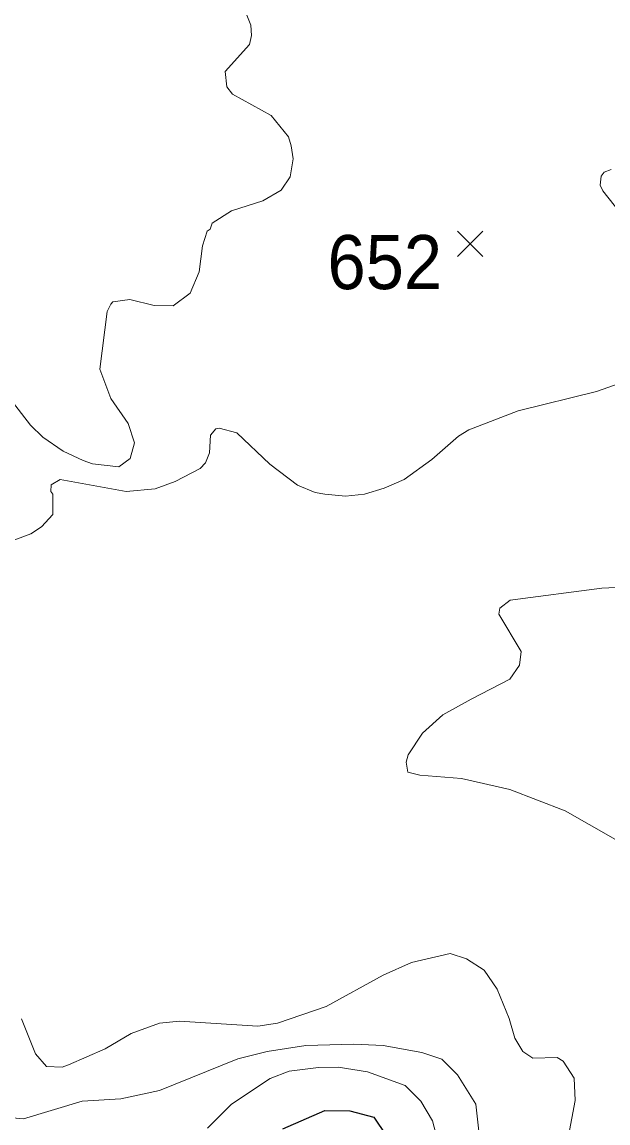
# Model space of a CAD drawing. Extents: x 423 to 448.8, y 7456.3 to 7484.
# Drawn here: x 437.785 to 438.652, y 7470.047 to 7471.676 of the extents above; entities that cross this region are included whole.
import ezdxf
from ezdxf.enums import TextEntityAlignment as Align

# ---------------------------------------------------------------- set-up
doc = ezdxf.new("R2010")
doc.units = 0
doc.header["$LTSCALE"] = 0.032
for name, color, linetype, lineweight in [('1', 7, 'Continuous', 25), ('2', 7, 'Continuous', 13), ('21', 7, 'Continuous', 25)]:
    doc.layers.add(name, color=color, linetype=linetype, lineweight=lineweight)
doc.layers.add('61', color=7, linetype='Continuous')

msp = doc.modelspace()

# ---------------------------------------------------------------- linework, layer by layer
at = {"layer": '1'}
msp.add_lwpolyline([(438.1707, 7470.0388), (438.2326, 7470.0659), (438.2697, 7470.0651), (438.3053, 7470.0559), (438.3238, 7470.0288)], dxfattribs=at)
at = {"layer": '2'}
for points in [[(438.0879, 7471.5804), (438.0856, 7471.6028), (438.1212, 7471.643), (438.1243, 7471.6562), (438.1235, 7471.6716), (438.1134, 7471.6964)], [(437.7484, 7471.1425), (437.7971, 7471.0799), (437.8156, 7471.0621), (437.8458, 7471.0412), (437.8752, 7471.0273), (437.8892, 7471.0227), (437.9278, 7471.018), (437.9448, 7471.0304), (437.951, 7471.0536), (437.9417, 7471.0822), (437.9162, 7471.1194), (437.9, 7471.1627), (437.9108, 7471.2478), (437.9162, 7471.2586), (437.9193, 7471.2624), (437.9441, 7471.2655), (437.9804, 7471.257), (438.0083, 7471.2562), (438.0338, 7471.2748), (438.0469, 7471.3065), (438.0516, 7471.3452), (438.0585, 7471.3668), (438.0632, 7471.3699), (438.0663, 7471.3785), (438.0949, 7471.397), (438.1413, 7471.4117), (438.1684, 7471.4272), (438.1815, 7471.4473), (438.1861, 7471.4736), (438.183, 7471.4929), (438.1792, 7471.5061), (438.1536, 7471.5378), (438.0964, 7471.5695), (438.0879, 7471.5804)], [(438.7206, 7471.3298), (438.644, 7471.4264), (438.6402, 7471.435), (438.6417, 7471.4481), (438.6463, 7471.4543), (438.6564, 7471.4581)], [(437.7546, 7470.9028), (437.7979, 7470.919), (437.8134, 7470.9291), (437.8304, 7470.9476), (437.8304, 7470.9778), (437.8273, 7470.9817), (437.828, 7470.9917), (437.8412, 7470.9995), (437.9387, 7470.9817), (437.982, 7470.9855), (438.0114, 7470.9964), (438.0484, 7471.0157), (438.0562, 7471.0242), (438.0624, 7471.0389), (438.0639, 7471.0652), (438.0717, 7471.0745), (438.0763, 7471.0753), (438.1026, 7471.0683), (438.1513, 7471.0219), (438.1923, 7470.991), (438.2187, 7470.9801), (438.2326, 7470.9778), (438.2635, 7470.9747), (438.2914, 7470.9778), (438.3208, 7470.9863), (438.3501, 7470.9995), (438.3911, 7471.0289), (438.4306, 7471.0637), (438.4461, 7471.073), (438.5188, 7471.1008), (438.6348, 7471.1294), (438.6781, 7471.1449)], [(438.6734, 7470.8401), (438.6425, 7470.8386), (438.5071, 7470.8208), (438.4917, 7470.8092), (438.4901, 7470.7999), (438.5234, 7470.745), (438.521, 7470.7249), (438.5063, 7470.704), (438.4491, 7470.6746), (438.4074, 7470.6514), (438.3772, 7470.6243), (438.3563, 7470.5919), (438.3532, 7470.5811), (438.3555, 7470.5663), (438.3733, 7470.5617), (438.4352, 7470.557), (438.5064, 7470.5408), (438.5884, 7470.5091), (438.6982, 7470.4465)], [(438.603, 7470.0806), (438.6015, 7470.1138), (438.5853, 7470.1386), (438.5767, 7470.144), (438.5404, 7470.1432), (438.5257, 7470.1533), (438.5141, 7470.1727), (438.5056, 7470.2021), (438.4878, 7470.2454), (438.4684, 7470.2732), (438.4422, 7470.2902), (438.4182, 7470.298), (438.361, 7470.2848), (438.3192, 7470.2662), (438.2349, 7470.2198), (438.163, 7470.1951), (438.1336, 7470.1904), (438.0176, 7470.1982), (437.9882, 7470.1951), (437.9463, 7470.1796), (437.9077, 7470.1572), (437.8536, 7470.1332), (437.8443, 7470.1301), (437.821, 7470.1309), (437.8048, 7470.1495), (437.784, 7470.2013)], [(438.4654, 7469.9909), (438.4561, 7470.0752), (438.429, 7470.1185), (438.4058, 7470.1417), (438.3764, 7470.1517), (438.3192, 7470.1618), (438.2759, 7470.1641), (438.2047, 7470.1618), (438.1475, 7470.1533), (438.1042, 7470.1425), (437.9882, 7470.0953), (437.9309, 7470.0829), (437.8737, 7470.0798), (437.7871, 7470.0535), (437.7592, 7470.0558)], [(438.0593, 7470.0396), (438.0949, 7470.0752), (438.1521, 7470.1131), (438.18, 7470.1239), (438.2233, 7470.1293), (438.2527, 7470.1301), (438.296, 7470.1232), (438.3516, 7470.103), (438.3749, 7470.0798), (438.3919, 7470.0505), (438.3996, 7470.0226)], [(438.6719, 7469.5075), (438.6441, 7469.5957), (438.6053, 7469.7705), (438.5937, 7469.8153), (438.5837, 7469.8726), (438.5829, 7469.8965), (438.5806, 7469.8981), (438.5837, 7469.9762), (438.603, 7470.0806)]]:
    msp.add_lwpolyline(points, dxfattribs=at)
at = {"layer": '21'}
for p, q in [((438.4291, 7471.3668), (438.4666, 7471.3293)), ((438.4666, 7471.3668), (438.4291, 7471.3293))]:
    msp.add_line(p, q, dxfattribs=at)

# ---------------------------------------------------------------- texts
at = {"layer": '61', "width": 0.95}
msp.add_text('652', height=0.08, dxfattribs=at).set_placement((438.3215, 7471.281), align=Align.CENTER)

doc.saveas('drawing.dxf')
